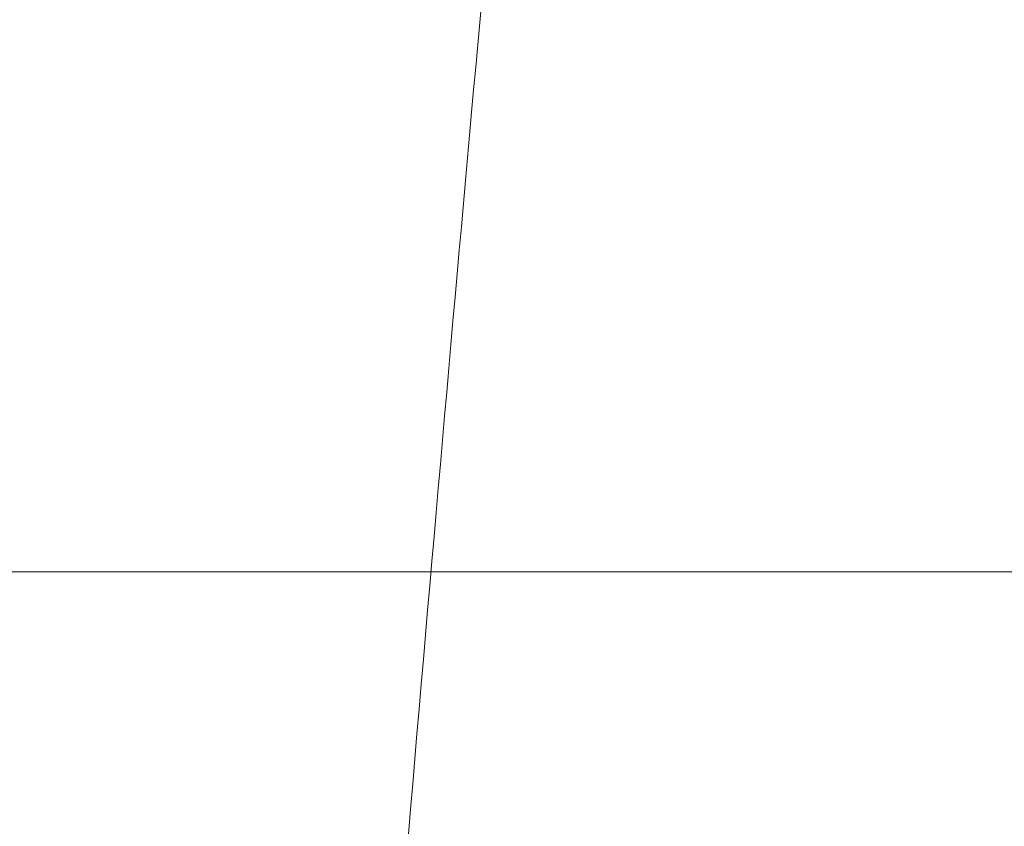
# Model space of a CAD drawing. Header units: inches. Extents: x 1 to 109, y 1 to 85.
# Tile 679 of 1056: x 88.3624 to 88.36624, y 24.49816 to 24.5013. Entities that reach past the tile are written whole.
import ezdxf

# ---------------------------------------------------------------- set-up
doc = ezdxf.new("R2010")
doc.units = ezdxf.units.IN
doc.header["$MEASUREMENT"] = 0

msp = doc.modelspace()

# ---------------------------------------------------------------- linework, layer by layer
at = {"color": 7, "linetype": 'Continuous', "lineweight": 15, "ltscale": 5}
msp.add_line((88.3473241, 24.4991467), (88.4223241, 24.4991467), dxfattribs=at)
for points, knots in [([(88.373009, 24.4341884), (88.3729195, 24.4360523), (88.3727389, 24.4398112), (88.3724534, 24.4454627), (88.3721562, 24.451134), (88.3718483, 24.4567788), (88.3715322, 24.4623489), (88.3712165, 24.4676916), (88.370904, 24.4727715), (88.3705972, 24.4775614), (88.3702921, 24.4821258), (88.3699912, 24.486433), (88.3696905, 24.4905357), (88.3693927, 24.4943903), (88.3691006, 24.497955), (88.3688207, 24.501144), (88.3685554, 24.5039782), (88.3682776, 24.5064731), (88.3679928, 24.5085857), (88.3677026, 24.510314), (88.3674094, 24.5116582), (88.3671096, 24.5126327), (88.3668052, 24.5132232), (88.3664924, 24.513425), (88.3661734, 24.5132068), (88.365851, 24.512543), (88.3655339, 24.5114491), (88.3652247, 24.5099428), (88.3649258, 24.5080482), (88.3646441, 24.5058364), (88.3643809, 24.5033537), (88.3641295, 24.5006182), (88.3638637, 24.4975625), (88.3635874, 24.4941712), (88.3632949, 24.4903796), (88.3629879, 24.486184), (88.3626682, 24.4815898), (88.3623443, 24.4767104), (88.3620188, 24.4715845), (88.3616945, 24.4662549), (88.36138, 24.4608713), (88.3610778, 24.4554893), (88.3607892, 24.4501583), (88.3605106, 24.4448109), (88.3602425, 24.4394859), (88.3600725, 24.435945), (88.3599882, 24.4341884)], [0, 0, 0, 0, 0.022479, 0.045331, 0.068506, 0.091948, 0.115595, 0.139386, 0.161889, 0.184404, 0.206874, 0.229245, 0.25146, 0.274794, 0.297838, 0.320536, 0.342918, 0.365562, 0.38856, 0.410518, 0.432694, 0.455036, 0.47749, 0.5, 0.523873, 0.547679, 0.571351, 0.594825, 0.618042, 0.640943, 0.662202, 0.683327, 0.704778, 0.726531, 0.74854, 0.772107, 0.795844, 0.819687, 0.843568, 0.86742, 0.891176, 0.913429, 0.935486, 0.957297, 0.978816, 1, 1, 1, 1]), ([(88.3762642, 24.4341884), (88.3761747, 24.4360523), (88.3759941, 24.4398112), (88.3757086, 24.4454627), (88.3754114, 24.451134), (88.3751035, 24.4567788), (88.3747874, 24.4623489), (88.3744717, 24.4676916), (88.3741592, 24.4727715), (88.3738524, 24.4775614), (88.3735473, 24.4821258), (88.3732464, 24.486433), (88.3729457, 24.4905357), (88.3726479, 24.4943903), (88.3723558, 24.497955), (88.3720759, 24.501144), (88.3718106, 24.5039782), (88.3715328, 24.5064731), (88.371248, 24.5085857), (88.3709578, 24.510314), (88.3706646, 24.5116582), (88.3703648, 24.5126327), (88.3700604, 24.5132232), (88.3697476, 24.513425), (88.3694286, 24.5132068), (88.3691062, 24.512543), (88.3687891, 24.5114491), (88.3684799, 24.5099428), (88.368181, 24.5080482), (88.3678993, 24.5058364), (88.3676361, 24.5033537), (88.3673847, 24.5006182), (88.367119, 24.4975625), (88.3668426, 24.4941712), (88.3665501, 24.4903796), (88.3662431, 24.486184), (88.3659235, 24.4815898), (88.3655995, 24.4767104), (88.365274, 24.4715845), (88.3649497, 24.4662549), (88.3646352, 24.4608713), (88.364333, 24.4554893), (88.3640445, 24.4501583), (88.3637658, 24.4448109), (88.3634977, 24.4394859), (88.3633277, 24.435945), (88.3632434, 24.4341884)], [0, 0, 0, 0, 0.022479, 0.045331, 0.068506, 0.091948, 0.115595, 0.139386, 0.161889, 0.184404, 0.206874, 0.229245, 0.25146, 0.274794, 0.297838, 0.320536, 0.342918, 0.365562, 0.38856, 0.410518, 0.432694, 0.455036, 0.47749, 0.5, 0.523873, 0.547679, 0.571351, 0.594825, 0.618042, 0.640943, 0.662202, 0.683327, 0.704778, 0.726531, 0.74854, 0.772107, 0.795844, 0.819687, 0.843568, 0.86742, 0.891176, 0.913429, 0.935486, 0.957297, 0.978816, 1, 1, 1, 1]), ([(88.3660907, 24.5130047), (88.3658733, 24.5126298), (88.3654785, 24.5119491), (88.3649464, 24.5110317), (88.3645345, 24.5103216), (88.3641981, 24.5097418), (88.3638515, 24.5091443), (88.3634052, 24.5083752), (88.3627595, 24.5072624), (88.3618892, 24.5057628), (88.3607724, 24.5038391), (88.3594427, 24.5015494), (88.3579001, 24.4988941), (88.3568005, 24.4970026), (88.3562152, 24.495996)], [0, 0, 0, 0, 0.066105, 0.120025, 0.161762, 0.191319, 0.222274, 0.267126, 0.326955, 0.41851, 0.53161, 0.666237, 0.822374, 1, 1, 1, 1])]:
    msp.add_open_spline(points, degree=3, knots=knots, dxfattribs=at)

doc.saveas('drawing.dxf')
